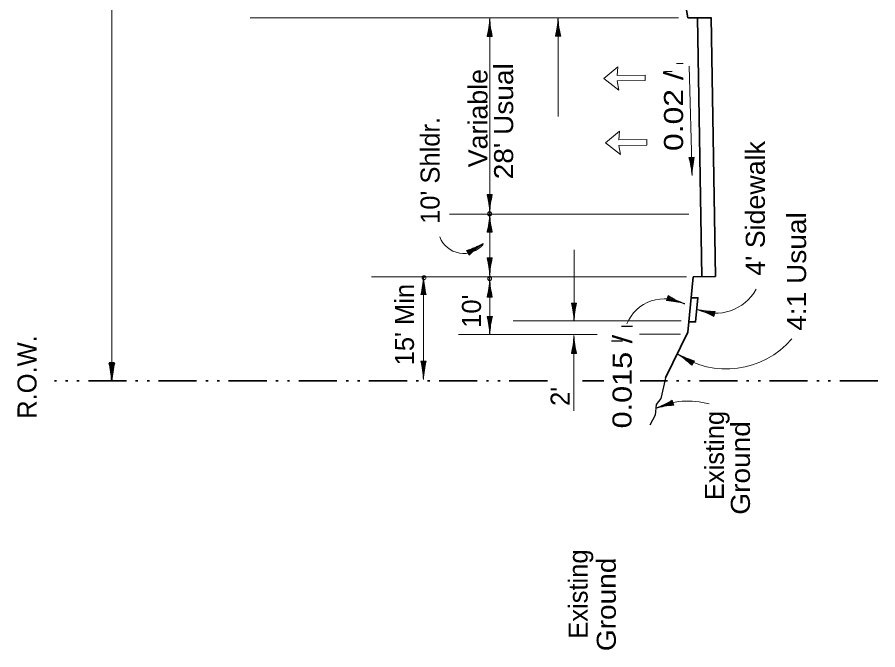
# Model space of a CAD drawing. Extents: x 2363427 to 2368559, y 6957299 to 6980140.
# Drawn here: x 2365666 to 2366298, y 6960176 to 6960640 of the extents above; entities that cross this region are included whole.
import ezdxf
from ezdxf.enums import TextEntityAlignment as Align

# ---------------------------------------------------------------- set-up
doc = ezdxf.new("R2010")
doc.units = 0
doc.header["$LTSCALE"] = 5.6
doc.header["$PDMODE"] = 32
doc.header["$PDSIZE"] = 2.8
doc.linetypes.add('DASH_DOUBLE_DOT', pattern=[9.2, 5, -1.2, 0.3, -1.2, 0.3, -1.2])
doc.linetypes.add('MEDIUM_DASHED', pattern=[4.5, 3, -1.5])
for name, color, linetype, lineweight in [('1', 7, 'Continuous', 13), ('3', 7, 'Continuous', 35), ('4', 7, 'Continuous', 13), ('40', 7, 'Continuous', 35), ('48', 7, 'Continuous', 25), ('8', 7, 'Continuous', 13)]:
    doc.layers.add(name, color=color, linetype=linetype, lineweight=lineweight)

msp = doc.modelspace()

# ---------------------------------------------------------------- linework, layer by layer
at = {"layer": '1', "linetype": 'MEDIUM_DASHED', "lineweight": 25}
msp.add_lwpolyline([(2366141.949, 6960375.227), (2366140.597, 6960368.725), (2366138.569, 6960360.055), (2366135.189, 6960355.721), (2366134.513, 6960347.773), (2366130.457, 6960340.549)], dxfattribs=at)
at = {"layer": '3'}
for p, q in [((2366095.505, 6961001.781), (2366158.457, 6960639.587)), ((2366175.48, 6960639.588), (2366158.457, 6960639.587)), ((2366168.8, 6960449.553), (2366165.479, 6960639.588)), ((2366178.798, 6960449.662), (2366175.478, 6960639.675)), ((2366162.208, 6960449.524), (2366158.352, 6960408.759)), ((2366162.208, 6960449.524), (2366178.8, 6960449.596)), ((2366158.352, 6960408.759), (2366141.949, 6960375.227))]:
    msp.add_line(p, q, dxfattribs=at)
at = {"layer": '3', "linetype": 'DASH_DOUBLE_DOT'}
for p, q in [((2366055.216, 6960373.031), (2365693.311, 6960373.031)), ((2366096.799, 6960373.031), (2366081.026, 6960373.031)), ((2366297.923, 6960373.031), (2366123.326, 6960373.031))]:
    msp.add_line(p, q, dxfattribs=at)
at = {"layer": '3'}
msp.add_lwpolyline([(2366158.924, 6960416.257), (2366164.139, 6960416.257), (2366165.837, 6960434.072), (2366160.622, 6960434.072)], dxfattribs=at)
at = {"layer": '4'}
for p, q in [((2365735.289, 6960373.031), (2365735.289, 6961373.031)), ((2366151.474, 6960639.459), (2365836.995, 6960639.459)), ((2366012.886, 6960639.219), (2366012.886, 6960406.986)), ((2366063.022, 6960626.148), (2366063.022, 6960638.712)), ((2366063.022, 6960626.148), (2366063.022, 6960638.712)), ((2366063.086, 6960639.459), (2366063.086, 6960567.198)), ((2366012.45, 6960625.907), (2366012.45, 6960634.517)), ((2366012.45, 6960625.907), (2366012.45, 6960634.517)), ((2366012.95, 6960625.907), (2366012.95, 6960638.471)), ((2366012.95, 6960625.907), (2366012.95, 6960638.471)), ((2366013.45, 6960625.907), (2366013.45, 6960633.257)), ((2366013.45, 6960625.907), (2366013.45, 6960633.257)), ((2366062.522, 6960626.148), (2366062.522, 6960633.498)), ((2366062.522, 6960626.148), (2366062.522, 6960633.498)), ((2366063.522, 6960626.148), (2366063.522, 6960634.757)), ((2366063.522, 6960626.148), (2366063.522, 6960634.757)), ((2366011.45, 6960625.907), (2366011.45, 6960628.289)), ((2366011.45, 6960625.907), (2366011.45, 6960628.289)), ((2366011.95, 6960625.907), (2366011.95, 6960630.769)), ((2366011.95, 6960625.907), (2366011.95, 6960630.769)), ((2366013.95, 6960625.907), (2366013.95, 6960630.184)), ((2366013.95, 6960625.907), (2366013.95, 6960630.184)), ((2366014.45, 6960625.907), (2366014.45, 6960627.493)), ((2366014.45, 6960625.907), (2366014.45, 6960627.493)), ((2366061.172, 6960626.148), (2366065.002, 6960626.148)), ((2366061.172, 6960626.148), (2366065.002, 6960626.148)), ((2366061.522, 6960626.148), (2366061.522, 6960627.732)), ((2366061.522, 6960626.148), (2366061.522, 6960627.732)), ((2366062.022, 6960626.148), (2366062.022, 6960630.424)), ((2366062.022, 6960626.148), (2366062.022, 6960630.424)), ((2366064.022, 6960626.148), (2366064.022, 6960631.01)), ((2366064.022, 6960626.148), (2366064.022, 6960631.01)), ((2366064.522, 6960626.148), (2366064.522, 6960628.529)), ((2366064.522, 6960626.148), (2366064.522, 6960628.529)), ((2366014.8, 6960625.907), (2366010.97, 6960625.907)), ((2366014.8, 6960625.907), (2366010.97, 6960625.907)), ((2366159.272, 6960604.033), (2366161.548, 6960523.779)), ((2366163.084, 6960537.14), (2366159.256, 6960537.031)), ((2366159.736, 6960537.045), (2366159.804, 6960534.665)), ((2366160.236, 6960537.059), (2366160.374, 6960532.199)), ((2366160.736, 6960537.073), (2366160.98, 6960528.467)), ((2366161.235, 6960537.087), (2366161.592, 6960524.529)), ((2366161.735, 6960537.101), (2366161.944, 6960529.755)), ((2366162.235, 6960537.116), (2366162.356, 6960532.841)), ((2366162.734, 6960537.13), (2366162.78, 6960535.545)), ((2366010.97, 6960509.821), (2366014.8, 6960509.821)), ((2366010.97, 6960509.821), (2366014.8, 6960509.821)), ((2366011.32, 6960509.821), (2366011.32, 6960508.237)), ((2366011.32, 6960509.821), (2366011.32, 6960508.237)), ((2366011.82, 6960509.821), (2366011.82, 6960505.545)), ((2366011.82, 6960509.821), (2366011.82, 6960505.545)), ((2366012.32, 6960509.821), (2366012.32, 6960502.471)), ((2366012.32, 6960509.821), (2366012.32, 6960502.471)), ((2366012.82, 6960509.821), (2366012.82, 6960497.257)), ((2366012.82, 6960509.821), (2366012.82, 6960497.257)), ((2366013.32, 6960509.821), (2366013.32, 6960501.212)), ((2366013.32, 6960509.821), (2366013.32, 6960501.212)), ((2366013.82, 6960509.821), (2366013.82, 6960504.959)), ((2366013.82, 6960509.821), (2366013.82, 6960504.959)), ((2366014.32, 6960509.821), (2366014.32, 6960507.44)), ((2366014.32, 6960509.821), (2366014.32, 6960507.44)), ((2366159.233, 6960495.524), (2365983.365, 6960495.524)), ((2366012.95, 6960482.172), (2366012.95, 6960494.736)), ((2366012.95, 6960482.172), (2366012.95, 6960494.736)), ((2366011.95, 6960482.172), (2366011.95, 6960487.034)), ((2366011.95, 6960482.172), (2366011.95, 6960487.034)), ((2366012.45, 6960482.172), (2366012.45, 6960490.782)), ((2366012.45, 6960482.172), (2366012.45, 6960490.782)), ((2366013.45, 6960482.172), (2366013.45, 6960489.522)), ((2366013.45, 6960482.172), (2366013.45, 6960489.522)), ((2366014.8, 6960482.172), (2366010.97, 6960482.172)), ((2366014.8, 6960482.172), (2366010.97, 6960482.172)), ((2366011.45, 6960482.172), (2366011.45, 6960484.554)), ((2366011.45, 6960482.172), (2366011.45, 6960484.554)), ((2366013.95, 6960482.172), (2366013.95, 6960486.449)), ((2366013.95, 6960482.172), (2366013.95, 6960486.449)), ((2366014.45, 6960482.172), (2366014.45, 6960483.758)), ((2366014.45, 6960482.172), (2366014.45, 6960483.758)), ((2365997.748, 6960465.367), (2365995.76, 6960468.641)), ((2365996.01, 6960468.23), (2365998.045, 6960469.466)), ((2365996.269, 6960467.804), (2366000.425, 6960470.326)), ((2365996.528, 6960467.376), (2366003.888, 6960471.844)), ((2365996.788, 6960466.948), (2366007.528, 6960473.468)), ((2365997.047, 6960466.521), (2366003.33, 6960470.335)), ((2365997.306, 6960466.094), (2366000.962, 6960468.312)), ((2366074.803, 6960416.83), (2366074.803, 6960469.192)), ((2365997.566, 6960465.666), (2365998.921, 6960466.489)), ((2366010.97, 6960463.343), (2366014.8, 6960463.343)), ((2366010.97, 6960463.343), (2366014.8, 6960463.343)), ((2366011.32, 6960463.343), (2366011.32, 6960461.759)), ((2366011.32, 6960463.343), (2366011.32, 6960461.759)), ((2366011.82, 6960463.343), (2366011.82, 6960459.067)), ((2366011.82, 6960463.343), (2366011.82, 6960459.067)), ((2366012.32, 6960463.343), (2366012.32, 6960455.993)), ((2366012.32, 6960463.343), (2366012.32, 6960455.993)), ((2366012.82, 6960463.343), (2366012.82, 6960450.779)), ((2366012.82, 6960463.343), (2366012.82, 6960450.779)), ((2366013.32, 6960463.343), (2366013.32, 6960454.734)), ((2366013.32, 6960463.343), (2366013.32, 6960454.734)), ((2366013.82, 6960463.343), (2366013.82, 6960458.481)), ((2366013.82, 6960463.343), (2366013.82, 6960458.481)), ((2366014.32, 6960463.343), (2366014.32, 6960460.962)), ((2366014.32, 6960463.343), (2366014.32, 6960460.962)), ((2366157.304, 6960449.459), (2365925.974, 6960449.459)), ((2365964.219, 6960449.663), (2365964.219, 6960374.127)), ((2365963.655, 6960436.351), (2365963.655, 6960443.701)), ((2365963.655, 6960436.351), (2365963.655, 6960443.701)), ((2365964.155, 6960436.351), (2365964.155, 6960448.915)), ((2365964.155, 6960436.351), (2365964.155, 6960448.915)), ((2365964.655, 6960436.351), (2365964.655, 6960444.961)), ((2365964.655, 6960436.351), (2365964.655, 6960444.961)), ((2366012.45, 6960434.576), (2366012.45, 6960443.186)), ((2366012.45, 6960434.576), (2366012.45, 6960443.186)), ((2366012.95, 6960434.576), (2366012.95, 6960447.14)), ((2366012.95, 6960434.576), (2366012.95, 6960447.14)), ((2365962.655, 6960436.351), (2365962.655, 6960437.936)), ((2365962.655, 6960436.351), (2365962.655, 6960437.936)), ((2365963.155, 6960436.351), (2365963.155, 6960440.627)), ((2365963.155, 6960436.351), (2365963.155, 6960440.627)), ((2365965.155, 6960436.351), (2365965.155, 6960441.213)), ((2365965.155, 6960436.351), (2365965.155, 6960441.213)), ((2365965.655, 6960436.351), (2365965.655, 6960438.733)), ((2365965.655, 6960436.351), (2365965.655, 6960438.733)), ((2366011.45, 6960434.576), (2366011.45, 6960436.958)), ((2366011.45, 6960434.576), (2366011.45, 6960436.958)), ((2366011.95, 6960434.576), (2366011.95, 6960439.438)), ((2366011.95, 6960434.576), (2366011.95, 6960439.438)), ((2366013.45, 6960434.576), (2366013.45, 6960441.926)), ((2366013.45, 6960434.576), (2366013.45, 6960441.926)), ((2366013.95, 6960434.576), (2366013.95, 6960438.853)), ((2366013.95, 6960434.576), (2366013.95, 6960438.853)), ((2365962.305, 6960436.351), (2365966.135, 6960436.351)), ((2365962.305, 6960436.351), (2365966.135, 6960436.351)), ((2366014.8, 6960434.576), (2366010.97, 6960434.576)), ((2366014.8, 6960434.576), (2366010.97, 6960434.576)), ((2366014.45, 6960434.576), (2366014.45, 6960436.162)), ((2366014.45, 6960434.576), (2366014.45, 6960436.162)), ((2366072.889, 6960430.142), (2366076.719, 6960430.142)), ((2366072.889, 6960430.142), (2366076.719, 6960430.142)), ((2366073.239, 6960430.142), (2366073.239, 6960428.557)), ((2366073.239, 6960430.142), (2366073.239, 6960428.557)), ((2366073.739, 6960430.142), (2366073.739, 6960425.866)), ((2366073.739, 6960430.142), (2366073.739, 6960425.866)), ((2366074.239, 6960430.142), (2366074.239, 6960422.792)), ((2366074.239, 6960430.142), (2366074.239, 6960422.792)), ((2366074.739, 6960430.142), (2366074.739, 6960417.578)), ((2366074.739, 6960430.142), (2366074.739, 6960417.578)), ((2366075.239, 6960430.142), (2366075.239, 6960421.532)), ((2366075.239, 6960430.142), (2366075.239, 6960421.532)), ((2366075.739, 6960430.142), (2366075.739, 6960425.28)), ((2366075.739, 6960430.142), (2366075.739, 6960425.28)), ((2366076.239, 6960430.142), (2366076.239, 6960427.76)), ((2366076.239, 6960430.142), (2366076.239, 6960427.76)), ((2366142.829, 6960431.947), (2366143.994, 6960435.596)), ((2366142.936, 6960432.28), (2366144.446, 6960431.798)), ((2366143.088, 6960432.757), (2366147.162, 6960431.456)), ((2366143.24, 6960433.233), (2366150.241, 6960430.996)), ((2366143.392, 6960433.71), (2366155.36, 6960429.886)), ((2366143.544, 6960434.186), (2366151.746, 6960431.566)), ((2366143.696, 6960434.662), (2366148.328, 6960433.182)), ((2366143.848, 6960435.138), (2366146.117, 6960434.414)), ((2366177.97, 6960421.994), (2366165.843, 6960425.278)), ((2366178.102, 6960422.478), (2366169.792, 6960424.727)), ((2366178.232, 6960422.96), (2366173.539, 6960424.231)), ((2366178.363, 6960423.442), (2366176.065, 6960424.066)), ((2366177.489, 6960420.208), (2366178.489, 6960423.905)), ((2366010.991, 6960420.383), (2366014.821, 6960420.383)), ((2366010.991, 6960420.383), (2366014.821, 6960420.383)), ((2366011.341, 6960420.383), (2366011.341, 6960418.799)), ((2366011.341, 6960420.383), (2366011.341, 6960418.799)), ((2366011.841, 6960420.383), (2366011.841, 6960416.107)), ((2366011.841, 6960420.383), (2366011.841, 6960416.107)), ((2366012.341, 6960420.383), (2366012.341, 6960413.033)), ((2366012.341, 6960420.383), (2366012.341, 6960413.033)), ((2366012.841, 6960420.383), (2366012.841, 6960407.819)), ((2366012.841, 6960420.383), (2366012.841, 6960407.819)), ((2366013.341, 6960420.383), (2366013.341, 6960411.774)), ((2366013.341, 6960420.383), (2366013.341, 6960411.774)), ((2366013.841, 6960420.383), (2366013.841, 6960415.521)), ((2366013.841, 6960420.383), (2366013.841, 6960415.521)), ((2366014.341, 6960420.383), (2366014.341, 6960418.002)), ((2366014.341, 6960420.383), (2366014.341, 6960418.002)), ((2366177.841, 6960421.512), (2366170.745, 6960423.433)), ((2366177.71, 6960421.03), (2366173.581, 6960422.147)), ((2366177.58, 6960420.548), (2366176.049, 6960420.961)), ((2366153.482, 6960417.016), (2366030.123, 6960417.016)), ((2366091.824, 6960406.986), (2365989.948, 6960406.986)), ((2366074.7, 6960393.123), (2366074.7, 6960405.687)), ((2366074.7, 6960393.123), (2366074.7, 6960405.687)), ((2366074.764, 6960406.434), (2366074.764, 6960350.99)), ((2366153.056, 6960407.375), (2366122.981, 6960407.375)), ((2366074.2, 6960393.123), (2366074.2, 6960400.473)), ((2366074.2, 6960393.123), (2366074.2, 6960400.473)), ((2366075.2, 6960393.123), (2366075.2, 6960401.732)), ((2366075.2, 6960393.123), (2366075.2, 6960401.732)), ((2366072.85, 6960393.123), (2366076.68, 6960393.123)), ((2366072.85, 6960393.123), (2366076.68, 6960393.123)), ((2366073.2, 6960393.123), (2366073.2, 6960394.707)), ((2366073.2, 6960393.123), (2366073.2, 6960394.707)), ((2366073.7, 6960393.123), (2366073.7, 6960397.399)), ((2366073.7, 6960393.123), (2366073.7, 6960397.399)), ((2366075.7, 6960393.123), (2366075.7, 6960397.985)), ((2366075.7, 6960393.123), (2366075.7, 6960397.985)), ((2366076.2, 6960393.123), (2366076.2, 6960395.504)), ((2366076.2, 6960393.123), (2366076.2, 6960395.504)), ((2366162.188, 6960386.092), (2366151.334, 6960392.42)), ((2365966.135, 6960387.439), (2365962.305, 6960387.439)), ((2365966.135, 6960387.439), (2365962.305, 6960387.439)), ((2365962.785, 6960387.439), (2365962.785, 6960385.057)), ((2365962.785, 6960387.439), (2365962.785, 6960385.057)), ((2365963.285, 6960387.439), (2365963.285, 6960382.577)), ((2365963.285, 6960387.439), (2365963.285, 6960382.577)), ((2365963.785, 6960387.439), (2365963.785, 6960378.829)), ((2365963.785, 6960387.439), (2365963.785, 6960378.829)), ((2365964.285, 6960387.439), (2365964.285, 6960374.875)), ((2365964.285, 6960387.439), (2365964.285, 6960374.875)), ((2365964.785, 6960387.439), (2365964.785, 6960380.089)), ((2365964.785, 6960387.439), (2365964.785, 6960380.089)), ((2365965.285, 6960387.439), (2365965.285, 6960383.163)), ((2365965.285, 6960387.439), (2365965.285, 6960383.163)), ((2365965.785, 6960387.439), (2365965.785, 6960385.854)), ((2365965.785, 6960387.439), (2365965.785, 6960385.854)), ((2366162.441, 6960386.525), (2366155.003, 6960390.86)), ((2366161.937, 6960385.66), (2366155.586, 6960389.362)), ((2366161.685, 6960385.228), (2366157.99, 6960387.382)), ((2366162.692, 6960386.956), (2366158.491, 6960389.405)), ((2366162.944, 6960387.388), (2366160.887, 6960388.588)), ((2366161.258, 6960384.494), (2366163.186, 6960387.802)), ((2366161.434, 6960384.797), (2366160.064, 6960385.594)), ((2366147.407, 6960357.095), (2366135.462, 6960353.201)), ((2366147.562, 6960356.62), (2366139.376, 6960353.952)), ((2366147.252, 6960357.57), (2366140.264, 6960355.292)), ((2366147.097, 6960358.046), (2366143.031, 6960356.72)), ((2366147.717, 6960356.144), (2366143.094, 6960354.638)), ((2366146.942, 6960358.522), (2366145.435, 6960358.03)), ((2366147.872, 6960355.669), (2366145.608, 6960354.931)), ((2366146.834, 6960358.854), (2366148.02, 6960355.212))]:
    msp.add_line(p, q, dxfattribs=at)
at = {"layer": '4', "lineweight": 25}
for p, q in [((2366117.817, 6960413.021), (2366109.656, 6960413.021)), ((2366110.499, 6960402.197), (2366102.338, 6960402.197))]:
    msp.add_line(p, q, dxfattribs=at)
at = {"layer": '4', "lineweight": 35}
for p, q in [((2365733.375, 6960386.343), (2365737.205, 6960386.343)), ((2365733.725, 6960386.343), (2365733.725, 6960384.758)), ((2365734.225, 6960386.343), (2365734.225, 6960382.067)), ((2365734.725, 6960386.343), (2365734.725, 6960378.993)), ((2365735.225, 6960386.343), (2365735.225, 6960373.779)), ((2365735.725, 6960386.343), (2365735.725, 6960377.733)), ((2365736.225, 6960386.343), (2365736.225, 6960381.481)), ((2365736.725, 6960386.343), (2365736.725, 6960383.961))]:
    msp.add_line(p, q, dxfattribs=at)
at = {"layer": '4'}
for centre, radius, start, end in [((2365940.762, 6960642.801), 72.212, 346.47039, 357.15644), ((2365940.762, 6960642.801), 72.212, 346.47039, 357.15644), ((2366085.009, 6960642.801), 72.212, 182.84356, 193.52961), ((2366085.009, 6960642.801), 72.212, 182.84356, 193.52961), ((2365990.963, 6960643.041), 72.212, 346.47039, 357.15644), ((2365990.963, 6960643.041), 72.212, 346.47039, 357.15644), ((2366135.21, 6960643.041), 72.212, 182.84356, 193.52961), ((2366135.21, 6960643.041), 72.212, 182.84356, 193.52961), ((2366089.553, 6960518.154), 72.212, 4.46769, 15.15374), ((2366233.743, 6960522.243), 72.212, 168.09453, 178.78057), ((2365940.762, 6960492.927), 72.212, 2.84356, 13.52961), ((2365940.762, 6960492.927), 72.212, 2.84356, 13.52961), ((2366085.009, 6960492.927), 72.212, 166.47039, 177.15644), ((2366085.009, 6960492.927), 72.212, 166.47039, 177.15644), ((2365940.762, 6960499.066), 72.212, 346.47039, 357.15644), ((2365940.762, 6960499.066), 72.212, 346.47039, 357.15644), ((2366085.009, 6960499.066), 72.212, 182.84356, 193.52961), ((2366085.009, 6960499.066), 72.212, 182.84356, 193.52961), ((2365993.754, 6960485.368), 18.823, 200.84978, 319.74384), ((2365973.768, 6960537.423), 72.212, 287.73061, 298.41666), ((2366048.622, 6960414.118), 72.212, 124.10378, 134.78983), ((2365940.762, 6960446.449), 72.212, 2.84356, 13.52961), ((2365940.762, 6960446.449), 72.212, 2.84356, 13.52961), ((2366085.009, 6960446.449), 72.212, 166.47039, 177.15644), ((2366085.009, 6960446.449), 72.212, 166.47039, 177.15644), ((2365892.095, 6960453.245), 72.212, 346.47039, 357.15644), ((2365892.095, 6960453.245), 72.212, 346.47039, 357.15644), ((2366036.342, 6960453.245), 72.212, 182.84356, 193.52961), ((2366036.342, 6960453.245), 72.212, 182.84356, 193.52961), ((2365940.762, 6960451.47), 72.212, 346.47039, 357.15644), ((2365940.762, 6960451.47), 72.212, 346.47039, 357.15644), ((2366085.009, 6960451.47), 72.212, 182.84356, 193.52961), ((2366085.009, 6960451.47), 72.212, 182.84356, 193.52961), ((2366178.67, 6960456.981), 34.298, 246.94021, 330.76744), ((2366002.681, 6960413.248), 72.212, 2.84356, 13.52961), ((2366002.681, 6960413.248), 72.212, 2.84356, 13.52961), ((2366146.928, 6960413.248), 72.212, 166.47039, 177.15644), ((2366146.928, 6960413.248), 72.212, 166.47039, 177.15644), ((2366141.072, 6960403.657), 29.635, 59.62074, 157.81619), ((2366137.556, 6960359.926), 72.212, 75.12659, 85.81264), ((2366181.452, 6960497.332), 72.212, 238.75343, 249.43948), ((2366180.529, 6960496.09), 72.212, 257.69461, 268.38066), ((2366142.833, 6960356.856), 72.212, 61.32144, 72.00749), ((2365940.783, 6960403.489), 72.212, 2.84356, 13.52961), ((2365940.783, 6960403.489), 72.212, 2.84356, 13.52961), ((2366085.03, 6960403.489), 72.212, 166.47039, 177.15644), ((2366085.03, 6960403.489), 72.212, 166.47039, 177.15644), ((2366002.642, 6960410.017), 72.212, 346.47039, 357.15644), ((2366002.642, 6960410.017), 72.212, 346.47039, 357.15644), ((2366146.889, 6960410.017), 72.212, 182.84356, 193.52961), ((2366146.889, 6960410.017), 72.212, 182.84356, 193.52961), ((2366186.692, 6960445.309), 63.547, 235.46274, 319.28997), ((2366111.304, 6960332.346), 72.212, 46.23225, 56.9183), ((2366183.947, 6960456.967), 72.212, 242.60542, 253.29147), ((2365892.095, 6960370.545), 72.212, 2.84356, 13.52961), ((2365892.095, 6960370.545), 72.212, 2.84356, 13.52961), ((2366036.342, 6960370.545), 72.212, 166.47039, 177.15644), ((2366036.342, 6960370.545), 72.212, 166.47039, 177.15644), ((2366158.672, 6960301.407), 56.809, 74.22951, 114.90949), ((2366109.011, 6960420.369), 72.212, 290.89929, 301.58534), ((2366153.719, 6960283.225), 72.212, 94.52612, 105.21217)]:
    msp.add_arc(centre, radius, start, end, dxfattribs=at)
at = {"layer": '4', "lineweight": 35}
for centre, start, end in [((2365663.166, 6960369.45), 2.84356, 13.52961), ((2365807.413, 6960369.45), 166.47039, 177.15644)]:
    msp.add_arc(centre, 72.212, start, end, dxfattribs=at)
at = {"layer": '4'}
for p in [(2366012.886, 6960508.306), (2366012.886, 6960495.885), (2366012.886, 6960495.484), (2365964.617, 6960448.764), (2366012.886, 6960448.289), (2366012.886, 6960447.888)]:
    msp.add_point(p, dxfattribs=at)
at = {"layer": '40', "lineweight": 13}
for p, q in [((2366106.559, 6960597.317), (2366127.064, 6960597.512)), ((2366107.744, 6960549.924), (2366128.25, 6960550.119))]:
    msp.add_line(p, q, dxfattribs=at)
for points in [[(2366106.559, 6960597.317), (2366107.092, 6960603.632), (2366096.704, 6960595.097), (2366107.804, 6960586.494), (2366106.596, 6960593.222)], [(2366106.596, 6960593.222), (2366127.102, 6960593.417), (2366127.064, 6960597.512)], [(2366107.744, 6960549.924), (2366108.277, 6960556.239), (2366097.89, 6960547.704), (2366108.99, 6960539.102), (2366107.782, 6960545.829)], [(2366107.782, 6960545.829), (2366128.287, 6960546.024), (2366128.25, 6960550.119)]]:
    msp.add_lwpolyline(points, dxfattribs=at)
at = {"layer": '48', "lineweight": 13}
for p, q in [((2366150.158, 6960606.074), (2366154.928, 6960606.074)), ((2366146.985, 6960600.105), (2366141.261, 6960600.105))]:
    msp.add_line(p, q, dxfattribs=at)
msp.add_lwpolyline([(2366168.8, 6960449.553), (2366178.798, 6960449.662), (2366175.478, 6960639.675), (2366165.479, 6960639.588)], close=True, dxfattribs=at)
at = {"layer": '8'}
for points in [[(2366096.704, 6960595.097), (2366107.092, 6960603.632), (2366106.559, 6960597.317), (2366127.064, 6960597.512), (2366127.102, 6960593.417), (2366106.596, 6960593.222), (2366107.804, 6960586.494)], [(2366097.89, 6960547.704), (2366108.277, 6960556.239), (2366107.744, 6960549.924), (2366128.25, 6960550.119), (2366128.287, 6960546.024), (2366107.782, 6960545.829), (2366108.99, 6960539.102)]]:
    msp.add_lwpolyline(points, close=True, dxfattribs=at)

# ---------------------------------------------------------------- texts
at = {"layer": '4'}
for s, rotation, width, p in [('Variable', 90, 1.05, (2366011.246, 6960565.906)), ("28' Usual", 90, 1.1, (2366030.087, 6960563.6)), ('0.02 /', 90, 1.25, (2366154.891, 6960571.031)), ("4' Sidewalk", 90.006, 1.05, (2366214.968, 6960499.674)), ('4:1 Usual', 90.006, 1.1, (2366245.254, 6960453.322)), ('0.015 /', 89.708, 1.2, (2366117.177, 6960372.452)), ('Ground', 90, 1.1, (2366204.007, 6960309.122)), ('Ground', 90, 1.1, (2366105.502, 6960208.942))]:
    msp.add_text(s, height=14, rotation=rotation, dxfattribs=dict(at, width=width)).set_placement(p, align=Align.CENTER)
for s, p in [("10' Shldr.", (2365976.072, 6960527.508)), ("15' Min", (2365957.25, 6960414.331)), ("10' ", (2366006.454, 6960426.788)), ('R.O.W.', (2365680.029, 6960375.859)), ("2' ", (2366071.611, 6960364.218)), ('Existing ', (2366184.916, 6960320.844)), ('Existing ', (2366084.787, 6960219.127))]:
    msp.add_text(s, height=14, rotation=90, dxfattribs=at).set_placement(p, align=Align.CENTER)

doc.saveas('drawing.dxf')
